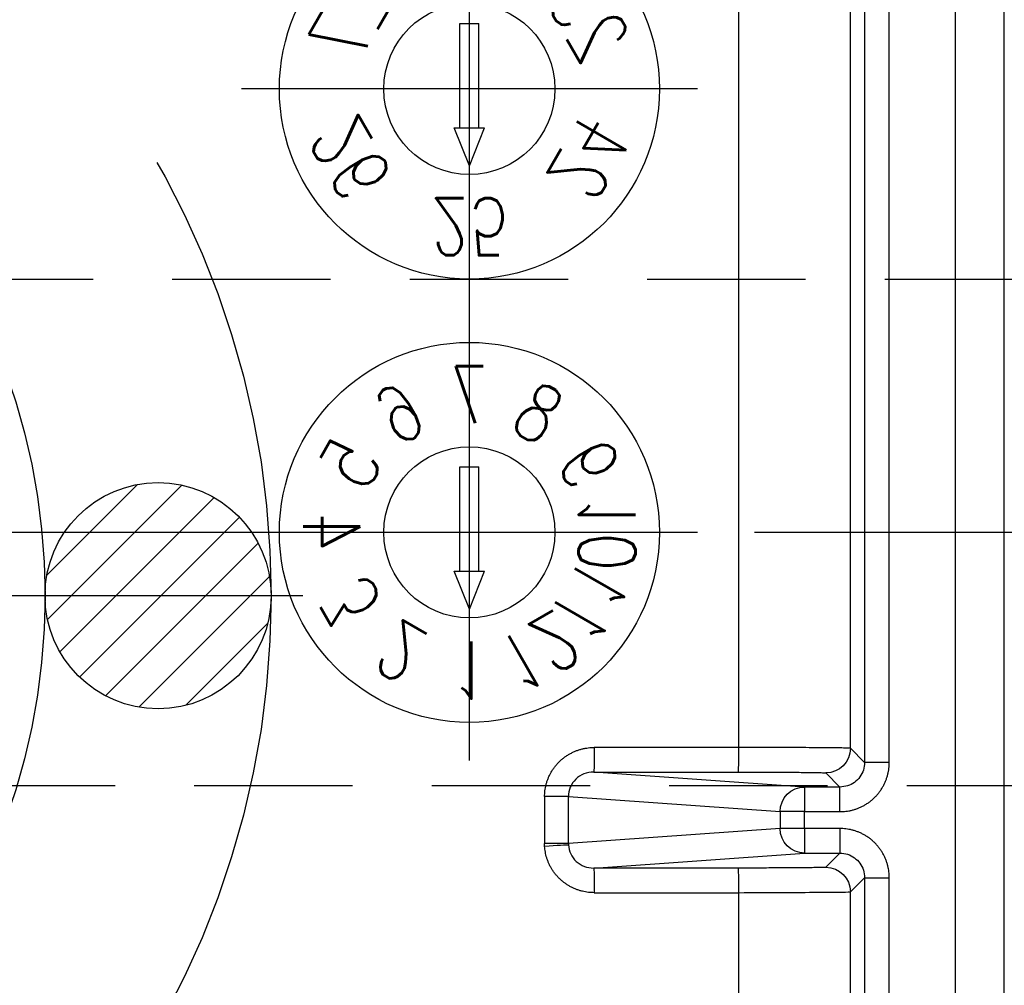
# Model space of a CAD drawing. Extents: x 2651 to 7771, y -1163 to 1075.
# Tile 269 of 490: x 4243 to 4258, y 649 to 665. Entities that reach past the tile are written whole.
import ezdxf
from ezdxf.enums import TextEntityAlignment as Align

# ---------------------------------------------------------------- set-up
doc = ezdxf.new("R2010")
doc.units = 0
doc.header["$LTSCALE"] = 10
for name, pattern in [('CENTER', [2, 1.25, -0.25, 0.25, -0.25]), ('CNSCEN', [17, 15, -1, 0, -1]), ('CNSHID', [4, 3, -1]), ('HIDDEN', [0.375, 0.25, -0.125])]:
    doc.linetypes.add(name, pattern=pattern)
doc.layers.get('0').update_dxf_attribs({"linetype": 'CONTINUOUS'})
doc.layers.get('Defpoints').update_dxf_attribs({"linetype": 'CONTINUOUS'})
for name, color, linetype in [('1', 7, 'CONTINUOUS'), ('CEN', 1, 'CENTER'), ('COOL', 150, 'HIDDEN'), ('DIM', 3, 'CONTINUOUS'), ('WL1-HL', 4, 'CNSHID'), ('WOR1-CL', 1, 'CNSCEN')]:
    doc.layers.add(name, color=color, linetype=linetype)
doc.styles.add('S1', font='TXT.shx')
doc.styles.get("Standard").update_dxf_attribs({"font": 'romans.shx'})
doc.dimstyles.new('MM& INCH5', dxfattribs={"dimtxt": 5, "dimasz": 2.5, "dimexe": 1, "dimexo": 0.5, "dimtad": 0, "dimrnd": 1.38778e-17, "dimzin": 9, "dimdsep": 46, "dimtxsty": 'Standard', "dimblk": 'CLOSED', "dimcen": 0, "dimclrd": 3, "dimclre": 3, "dimclrt": 3, "dimazin": 2, "dimtfac": 0.75, "dimtofl": 0, "dimtmove": 0, "dimatfit": 3, "dimfxl": 0, "dimtolj": 1, "dimarcsym": 0})

# ---------------------------------------------------------------- blocks, each defined once
blk = doc.blocks.new('A$C32D34A97')
for p, q in [((0, 9.212), (-0.24, 8.612)), ((0, 9.212), (0.24, 8.612)), ((0.24, 8.612), (-0.24, 8.612)), ((-0.15, 8.612), (-0.15, 6.964)), ((0.15, 8.612), (0.15, 6.964)), ((0.15, 6.964), (-0.15, 6.964)), ((0, 2.212), (-0.24, 1.612)), ((0, 2.212), (0.24, 1.612)), ((0.24, 1.612), (-0.24, 1.612)), ((-0.15, 1.612), (-0.15, -0.036)), ((0.15, 1.612), (0.15, -0.036)), ((0.15, -0.036), (-0.15, -0.036))]:
    blk.add_line(p, q)
for centre, radius in [((0, 8), 3), ((0, 8), 1.35), ((0, 1), 3), ((0, 1), 1.35)]:
    blk.add_circle(centre, radius)
at = {"layer": 'CEN'}
for p, q in [((0, 11.6), (0, 4.4)), ((-3.6, 8), (3.6, 8)), ((0, 4.6), (0, -2.6)), ((-3.6, 1), (3.6, 1))]:
    blk.add_line(p, q, dxfattribs=at)
at = {"style": 'S1', "text_generation_flag": 2, "width": 0.8}
for s, p in [('1', (0, 10.175)), ('25', (0, 3.175))]:
    blk.add_text(s, height=0.9, dxfattribs=at).set_placement(p, align=Align.MIDDLE)
for s, rotation, p in [('12', 30, (-1.088, 9.884)), ('2', 330, (1.087, 9.884)), ('11', 60, (-1.884, 9.088)), ('3', 300, (1.884, 9.088)), ('10', 270, (-2.175, 8)), ('4', 90, (2.175, 8)), ('9', 120, (-1.884, 6.913)), ('5', 240, (1.884, 6.913)), ('8', 150, (-1.088, 6.116)), ('6', 210, (1.087, 6.116)), ('7', 180, (0, 5.825)), ('24', 60, (-1.884, 2.088)), ('26', 300, (1.884, 2.088)), ('23', 120, (-1.884, -0.087)), ('27', 240, (1.884, -0.087)), ('22', 180, (0, -1.175))]:
    blk.add_text(s, height=0.9, rotation=rotation, dxfattribs=at).set_placement(p, align=Align.MIDDLE)
blk = doc.blocks.new('DSD')
at = {"layer": '1', "color": 7, "linetype": 'Continuous'}
for p, q in [((459.179, 567.571), (459.179, 540.854)), ((461.608, 567.571), (461.608, 555.669))]:
    blk.add_line(p, q, dxfattribs=at)
at = {"layer": '1', "color": 110, "linetype": 'Continuous'}
blk.add_line((459.956, 540.854), (459.956, 567.571), dxfattribs=at)
at = {"layer": '1', "color": 252, "linetype": 'Continuous'}
for p, q in [((459.956, 540.854), (459.956, 567.571)), ((460.995, 567.571), (460.995, 555.446)), ((461.384, 555.446), (461.384, 567.571)), ((463.374, 555.682), (463.374, 567.571)), ((461.608, 555.669), (461.384, 555.446)), ((465.652, 555.682), (463.374, 555.682)), ((461.384, 555.446), (460.995, 555.446)), ((461.773, 555.057), (461.996, 555.281)), ((465.662, 555.294), (462.332, 555.057)), ((463.384, 555.293), (465.662, 555.294)), ((462.332, 555.057), (461.773, 555.057)), ((461.773, 554.669), (461.773, 555.057)), ((462.332, 554.669), (462.332, 555.057)), ((462.718, 554.669), (466.061, 554.906)), ((466.061, 554.906), (466.061, 554.165)), ((466.061, 554.906), (466.437, 554.906)), ((466.437, 554.165), (466.437, 554.906)), ((461.773, 554.669), (462.332, 554.669)), ((462.332, 554.669), (462.332, 554.403)), ((462.332, 554.669), (462.718, 554.669)), ((462.718, 554.403), (462.718, 554.669)), ((462.332, 554.403), (461.773, 554.403)), ((461.773, 554.403), (461.773, 554.014)), ((462.332, 554.014), (462.332, 554.403)), ((462.332, 554.403), (462.718, 554.403)), ((466.061, 554.165), (462.718, 554.403)), ((466.061, 554.165), (466.437, 554.165)), ((461.773, 554.014), (462.332, 554.014)), ((461.996, 553.791), (461.773, 554.014)), ((462.332, 554.014), (465.662, 553.778)), ((465.662, 553.778), (463.384, 553.778)), ((460.995, 553.626), (460.995, 541.653)), ((460.995, 553.626), (461.384, 553.626)), ((461.384, 541.653), (461.384, 553.626)), ((461.384, 553.626), (461.608, 553.402)), ((461.608, 553.402), (461.608, 541.713)), ((463.374, 541.713), (463.374, 553.39)), ((463.374, 553.39), (465.652, 553.389))]:
    blk.add_line(p, q, dxfattribs=at)
at = {"layer": '1', "color": 252, "linetype": 'Continuous', "extrusion": (0, 0, -1)}
for centre, major_axis, ratio, start_param, end_param in [((461.996, 555.669), (-0.275, 0.275), 0.999924, 3.927029, 5.497749), ((463.384, 555.682), (0, 0.389), 0.026177, 3.150322, 4.712395), ((465.662, 555.682), (0, 0.389), 0.026177, 3.150322, 4.712395), ((462.332, 554.669), (0.028, -0.388), 0.992489, 3.212987, 4.782718), ((466.446, 554.951), (-0.388, -0.023), 0.00153, 0.122632, 1.544661), ((462.332, 554.403), (-0.028, -0.388), 0.992489, 4.64206, 6.211791), ((461.996, 553.402), (0.275, 0.275), 0.999924, 3.927029, 5.497749), ((463.384, 553.39), (0, 0.389), 0.026177, 4.712383, 6.274456), ((465.662, 553.389), (0, -0.389), 0.026177, 1.57079, 3.132863)]:
    blk.add_ellipse(centre, major_axis=major_axis, ratio=ratio, start_param=start_param, end_param=end_param, dxfattribs=at)
at = {"layer": '1', "color": 252, "linetype": 'Continuous'}
for points, knots in [([(463.374, 555.682), (462.91, 555.68), (462.453, 555.678), (461.802, 555.673), (461.612, 555.672), (461.608, 555.669)], [0, 0, 0, 0, 0.5, 0.5, 1, 1, 1, 1]), ([(461.773, 555.057), (461.732, 555.061), (461.651, 555.068), (461.54, 555.127), (461.454, 555.213), (461.395, 555.324), (461.388, 555.405), (461.384, 555.446)], [0, 0, 0, 0, 0.200009, 0.400004, 0.599996, 0.799991, 1, 1, 1, 1]), ([(466.061, 554.928), (466.055, 555.026), (466.01, 555.121), (465.863, 555.255), (465.763, 555.294), (465.662, 555.294)], [0, 0, 0, 0, 0.5, 0.5, 1, 1, 1, 1]), ([(465.662, 553.778), (465.767, 553.778), (465.871, 553.819), (466.019, 553.963), (466.062, 554.063), (466.061, 554.165)], [0, 0, 0, 0, 0.5, 0.5, 1, 1, 1, 1]), ([(461.384, 553.626), (461.388, 553.666), (461.395, 553.748), (461.454, 553.858), (461.54, 553.945), (461.651, 554.003), (461.732, 554.01), (461.773, 554.014)], [0, 0, 0, 0, 0.200014, 0.400012, 0.600003, 0.799997, 1, 1, 1, 1]), ([(461.608, 553.402), (461.614, 553.401), (461.626, 553.4), (461.708, 553.398), (461.828, 553.396), (461.982, 553.395), (462.16, 553.394), (462.356, 553.392), (462.561, 553.391), (462.769, 553.391), (462.976, 553.39), (463.178, 553.39), (463.31, 553.39), (463.374, 553.39)], [0, 0, 0, 0, 0.112754, 0.221143, 0.325164, 0.424818, 0.520102, 0.611016, 0.697559, 0.77973, 0.857527, 0.930951, 1, 1, 1, 1])]:
    blk.add_open_spline(points, degree=3, knots=knots, dxfattribs=at)
for points, weights in [([(465.652, 555.682), (466.091, 555.682), (466.41, 555.384), (466.436, 554.951)], [1, 0.81841195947, 0.81841195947, 1]), ([(460.995, 555.446), (460.995, 554.99), (461.317, 554.669), (461.773, 554.669)], [1, 0.804755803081, 0.804755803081, 1]), ([(461.996, 555.281), (462.003, 555.288), (462.572, 555.293), (463.384, 555.293)], [1, 0.812893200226, 0.812893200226, 1]), ([(466.436, 554.951), (466.437, 554.936), (466.437, 554.921), (466.437, 554.906)], [1, 0.999721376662, 0.999721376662, 1]), ([(461.773, 554.403), (461.317, 554.403), (460.995, 554.081), (460.995, 553.626)], [1, 0.804755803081, 0.804755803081, 1]), ([(466.437, 554.165), (466.437, 553.711), (466.112, 553.389), (465.652, 553.389)], [1, 0.80498879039, 0.80498879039, 1]), ([(463.384, 553.778), (462.572, 553.778), (462.003, 553.784), (461.996, 553.791)], [1, 0.812893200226, 0.812893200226, 1])]:
    blk.add_rational_spline(points, weights, degree=3, dxfattribs=at)
at = {"layer": '1', "color": 7, "linetype": 'Continuous'}
blk.add_rational_spline([(466.061, 554.906), (466.061, 554.913), (466.061, 554.921), (466.061, 554.928)], [1, 0.999721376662, 0.999721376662, 1], degree=3, dxfattribs=at)
blk.add_blockref('A$C32D34A97', (467.625, 541.994))
blk = doc.blocks.new('*D116')
at = {"layer": 'Defpoints', "color": 0}
for p in [(4278.684, 927.642), (4278.684, 906.842), (4171.684, 387.642)]:
    blk.add_point(p, dxfattribs=at)
at = {"layer": 'DIM', "color": 3, "lineweight": -2}
blk.add_line((4278.684, 907.342), (4278.684, 927.642), dxfattribs=at)
at = {"layer": 'DIM', "color": 3, "insert": (4278.684, 950.648), "char_height": 5, "attachment_point": 5, "rotation": 90}
blk.add_mtext('\\A1;107 [4.213]', dxfattribs=at)
blk = doc.blocks.new('_Closed')
at = {"color": 0, "linetype": 'ByBlock', "lineweight": -2}
for p, q in [((-1, 0.1667), (0, 0)), ((-1, 0.1667), (-1, -0.1667)), ((0, 0), (-1, -0.1667)), ((0, 0), (-1, 0))]:
    blk.add_line(p, q, dxfattribs=at)
blk = doc.blocks.new('*D117')
at = {"layer": 'Defpoints', "color": 0}
for p in [(4291.684, 927.642), (4291.684, 912.642), (4171.684, 387.642)]:
    blk.add_point(p, dxfattribs=at)
at = {"layer": 'DIM', "color": 3, "lineweight": -2}
blk.add_line((4291.684, 913.142), (4291.684, 927.642), dxfattribs=at)
at = {"layer": 'DIM', "color": 3, "insert": (4291.684, 950.648), "char_height": 5, "attachment_point": 5, "rotation": 90}
blk.add_mtext('\\A1;120 [4.724]', dxfattribs=at)
blk = doc.blocks.new('*D118')
at = {"layer": 'Defpoints', "color": 0}
for p in [(4368.684, 927.642), (4368.684, 892.822), (4171.684, 387.642)]:
    blk.add_point(p, dxfattribs=at)
at = {"layer": 'DIM', "color": 3, "lineweight": -2}
blk.add_line((4368.684, 893.322), (4368.684, 927.642), dxfattribs=at)
at = {"layer": 'DIM', "color": 3, "insert": (4368.684, 950.648), "char_height": 5, "attachment_point": 5, "rotation": 90}
blk.add_mtext('\\A1;197 [7.756]', dxfattribs=at)
blk = doc.blocks.new('*D119')
at = {"layer": 'Defpoints', "color": 0}
for p in [(4376.684, 927.642), (4371.684, 807.17), (4171.684, 387.642)]:
    blk.add_point(p, dxfattribs=at)
at = {"layer": 'DIM', "color": 3, "lineweight": -2}
for p, q in [((4376.684, 922.642), (4376.684, 927.642)), ((4371.684, 917.642), (4376.684, 922.642)), ((4371.684, 807.67), (4371.684, 917.642))]:
    blk.add_line(p, q, dxfattribs=at)
at = {"layer": 'DIM', "color": 3, "insert": (4376.684, 951.005), "char_height": 5, "attachment_point": 5, "rotation": 90}
blk.add_mtext('\\A1;200 [7.874]', dxfattribs=at)
blk = doc.blocks.new('*D120')
at = {"layer": 'Defpoints', "color": 0}
for p in [(4411.684, 927.642), (4411.684, 912.642), (4171.684, 387.642)]:
    blk.add_point(p, dxfattribs=at)
at = {"layer": 'DIM', "color": 3, "lineweight": -2}
blk.add_line((4411.684, 913.142), (4411.684, 927.642), dxfattribs=at)
at = {"layer": 'DIM', "color": 3, "insert": (4411.684, 951.005), "char_height": 5, "attachment_point": 5, "rotation": 90}
blk.add_mtext('\\A1;240 [9.449]', dxfattribs=at)
blk = doc.blocks.new('*D121')
at = {"layer": 'Defpoints', "color": 0}
for p in [(4446.684, 927.642), (4446.684, 910.642), (4171.684, 387.642)]:
    blk.add_point(p, dxfattribs=at)
at = {"layer": 'DIM', "color": 3, "lineweight": -2}
blk.add_line((4446.684, 911.142), (4446.684, 927.642), dxfattribs=at)
at = {"layer": 'DIM', "color": 3, "insert": (4446.684, 953.386), "char_height": 5, "attachment_point": 5, "rotation": 90}
blk.add_mtext('\\A1;275 [10.827]', dxfattribs=at)
blk = doc.blocks.new('*D158')
at = {"layer": 'Defpoints', "color": 0}
for p in [(4247.884, 927.642), (4247.884, 766.102), (4171.684, 387.642)]:
    blk.add_point(p, dxfattribs=at)
at = {"layer": 'DIM', "color": 3, "lineweight": -2}
blk.add_line((4247.884, 766.602), (4247.884, 927.642), dxfattribs=at)
at = {"layer": 'DIM', "color": 3, "insert": (4247.884, 943.862), "char_height": 5, "attachment_point": 5, "rotation": 90}
blk.add_mtext('\\A1;76.2 [3]', dxfattribs=at)
blk = doc.blocks.new('*D159')
at = {"layer": 'Defpoints', "color": 0}
for p in [(4239.884, 927.642), (4246.684, 860.062), (4171.684, 387.642)]:
    blk.add_point(p, dxfattribs=at)
at = {"layer": 'DIM', "color": 3, "lineweight": -2}
for p, q in [((4239.884, 922.642), (4239.884, 927.642)), ((4246.684, 917.642), (4239.884, 922.642)), ((4246.684, 860.562), (4246.684, 917.642))]:
    blk.add_line(p, q, dxfattribs=at)
at = {"layer": 'DIM', "color": 3, "insert": (4239.884, 948.624), "char_height": 5, "attachment_point": 5, "rotation": 90}
blk.add_mtext('\\A1;75 [2.953]', dxfattribs=at)
blk = doc.blocks.new('*D160')
at = {"layer": 'Defpoints', "color": 0}
for p in [(4381.212, 797.642), (4473.321, 797.642), (4171.684, 387.642)]:
    blk.add_point(p, dxfattribs=at)
at = {"layer": 'DIM', "color": 3, "lineweight": -2}
blk.add_line((4381.712, 797.642), (4473.321, 797.642), dxfattribs=at)
at = {"layer": 'DIM', "color": 3, "insert": (4499.065, 797.642), "char_height": 5, "attachment_point": 5}
blk.add_mtext('\\A1;410 [16.142]', dxfattribs=at)
blk = doc.blocks.new('*D161')
at = {"layer": 'Defpoints', "color": 0}
for p in [(4274.104, 832.642), (4473.321, 832.642), (4171.684, 387.642)]:
    blk.add_point(p, dxfattribs=at)
at = {"layer": 'DIM', "color": 3, "lineweight": -2}
blk.add_line((4274.604, 832.642), (4473.321, 832.642), dxfattribs=at)
at = {"layer": 'DIM', "color": 3, "insert": (4496.684, 832.642), "char_height": 5, "attachment_point": 5}
blk.add_mtext('\\A1;445 [17.52]', dxfattribs=at)
blk = doc.blocks.new('*D162')
at = {"layer": 'Defpoints', "color": 0}
for p in [(4271.924, 879.642), (4485.526, 879.642), (4171.684, 387.642)]:
    blk.add_point(p, dxfattribs=at)
at = {"layer": 'DIM', "color": 3, "lineweight": -2}
blk.add_line((4272.424, 879.642), (4485.526, 879.642), dxfattribs=at)
at = {"layer": 'DIM', "color": 3, "insert": (4508.889, 879.642), "char_height": 5, "attachment_point": 5}
blk.add_mtext('\\A1;492 [19.37]', dxfattribs=at)
blk = doc.blocks.new('*D163')
at = {"layer": 'Defpoints', "color": 0}
for p in [(4285.884, 899.642), (4485.526, 899.642), (4171.684, 387.642)]:
    blk.add_point(p, dxfattribs=at)
at = {"layer": 'DIM', "color": 3, "lineweight": -2}
blk.add_line((4286.384, 899.642), (4485.526, 899.642), dxfattribs=at)
at = {"layer": 'DIM', "color": 3, "insert": (4511.27, 899.642), "char_height": 5, "attachment_point": 5}
blk.add_mtext('\\A1;512 [20.157]', dxfattribs=at)
blk = doc.blocks.new('*D164')
at = {"layer": 'Defpoints', "color": 0}
for p in [(4266.934, 743.242), (4473.321, 743.242), (4171.684, 387.642)]:
    blk.add_point(p, dxfattribs=at)
at = {"layer": 'DIM', "color": 3, "lineweight": -2}
blk.add_line((4267.434, 743.242), (4473.321, 743.242), dxfattribs=at)
at = {"layer": 'DIM', "color": 3, "insert": (4494.303, 743.242), "char_height": 5, "attachment_point": 5}
blk.add_mtext('\\A1;355.6 [14]', dxfattribs=at)
blk = doc.blocks.new('*D165')
at = {"layer": 'Defpoints', "color": 0}
for p in [(4446.684, 762.642), (4473.321, 762.642), (4171.684, 387.642)]:
    blk.add_point(p, dxfattribs=at)
at = {"layer": 'DIM', "color": 3, "lineweight": -2}
blk.add_line((4447.184, 762.642), (4473.321, 762.642), dxfattribs=at)
at = {"layer": 'DIM', "color": 3, "insert": (4499.065, 762.642), "char_height": 5, "attachment_point": 5}
blk.add_mtext('\\A1;375 [14.764]', dxfattribs=at)
blk = doc.blocks.new('*D166')
at = {"layer": 'Defpoints', "color": 0}
for p in [(4446.684, 719.642), (4473.321, 719.642), (4171.684, 387.642)]:
    blk.add_point(p, dxfattribs=at)
at = {"layer": 'DIM', "color": 3, "lineweight": -2}
blk.add_line((4447.184, 719.642), (4473.321, 719.642), dxfattribs=at)
at = {"layer": 'DIM', "color": 3, "insert": (4499.065, 719.642), "char_height": 5, "attachment_point": 5}
blk.add_mtext('\\A1;332 [13.071]', dxfattribs=at)
blk = doc.blocks.new('*D170')
at = {"layer": 'Defpoints', "color": 0}
for p in [(4446.684, 655.642), (4473.321, 655.642), (4171.684, 387.642)]:
    blk.add_point(p, dxfattribs=at)
at = {"layer": 'DIM', "color": 3, "lineweight": -2}
blk.add_line((4447.184, 655.642), (4473.321, 655.642), dxfattribs=at)
at = {"layer": 'DIM', "color": 3, "insert": (4499.065, 655.642), "char_height": 5, "attachment_point": 5}
blk.add_mtext('\\A1;268 [10.551]', dxfattribs=at)
blk = doc.blocks.new('*D190')
at = {"layer": 'Defpoints', "color": 0}
for p in [(4401.864, 859.642), (4485.526, 859.642), (4171.684, 387.642)]:
    blk.add_point(p, dxfattribs=at)
at = {"layer": 'DIM', "color": 3, "lineweight": -2}
blk.add_line((4402.364, 859.642), (4485.526, 859.642), dxfattribs=at)
at = {"layer": 'DIM', "color": 3, "insert": (4511.27, 859.642), "char_height": 5, "attachment_point": 5}
blk.add_mtext('\\A1;472 [18.583]', dxfattribs=at)
blk = doc.blocks.new('*X8')
at = {"color": 0}
for p, q in [((745.423, 286.51), (747.026, 288.113)), ((769.614, 286.66), (771.046, 288.092)), ((769.624, 285.963), (771.743, 288.082)), ((745.479, 285.86), (747.676, 288.057)), ((745.698, 285.371), (748.165, 287.838)), ((769.819, 285.451), (772.255, 287.887)), ((746.025, 284.992), (748.544, 287.51)), ((770.129, 285.053), (772.653, 287.577)), ((770.539, 284.757), (772.949, 287.167)), ((746.455, 284.714), (748.822, 287.081)), ((747.01, 284.562), (748.974, 286.526)), ((771.067, 284.578), (773.128, 286.639)), ((771.802, 284.605), (773.101, 285.904)), ((747.817, 284.662), (748.874, 285.719))]:
    blk.add_line(p, q, dxfattribs=at)
blk = doc.blocks.new('117')
at = {"layer": 'WL1-HL'}
for centre, radius in [((254.95, 1693.104), 13.87), ((254.95, 1693.104), 10.3), ((267.035, 1693.104), 1.785)]:
    blk.add_circle(centre, radius, dxfattribs=at)
at = {"layer": 'WOR1-CL'}
blk.add_line((269.32, 1693.104), (240.58, 1693.104), dxfattribs=at)
at = {"layer": 'WL1-HL'}
blk.add_blockref('*X8', (-504.334, 1406.767), dxfattribs=at)
blk = doc.blocks.new('A$C257357D5')
at = {"layer": 'COOL', "color": 1, "linetype": 'CENTER'}
blk.add_line((275, -31), (58.88, -31), dxfattribs=at)
at = {"layer": 'COOL'}
blk.add_lwpolyline([(237.406, -35), (58.309, -35), (56, -31), (58.309, -27), (237.406, -27)], dxfattribs=at)
blk.add_blockref('117', (-193.95, -1725.104), dxfattribs=at)

msp = doc.modelspace()

# ---------------------------------------------------------------- block references
at = {"layer": 'DIM', "rotation": 180}
msp.add_blockref('DSD', (4717.309, 1206.636), dxfattribs=at)
at = {"layer": 'DIM'}
msp.add_blockref('A$C257357D5', (4171.684, 687.642), dxfattribs=at)

# ---------------------------------------------------------------- dimensions: what is measured, and where the dimension line sits
for feature_location, offset, dtype, picture, middle in [((4446.684, 910.642), (0, 17), 1, '*D121', (4446.684, 953.386)), ((4371.684, 807.17), (5, 120.472), 1, '*D119', (4376.684, 951.005)), ((4411.684, 912.642), (0, 15), 1, '*D120', (4411.684, 951.005)), ((4278.684, 906.842), (0, 20.8), 1, '*D116', (4278.684, 950.648)), ((4291.684, 912.642), (0, 15), 1, '*D117', (4291.684, 950.648)), ((4368.684, 892.822), (0, 34.82), 1, '*D118', (4368.684, 950.648)), ((4246.684, 860.062), (-6.8, 67.58), 1, '*D159', (4239.884, 948.624)), ((4247.884, 766.102), (0, 161.54), 1, '*D158', (4247.884, 943.862)), ((4285.884, 899.642), (199.642, 0), 0, '*D163', (4511.27, 899.642)), ((4271.924, 879.642), (213.602, 0), 0, '*D162', (4508.889, 879.642)), ((4401.864, 859.642), (83.662, 0), 0, '*D190', (4511.27, 859.642)), ((4274.104, 832.642), (199.217, 0), 0, '*D161', (4496.684, 832.642)), ((4381.212, 797.642), (92.109, 0), 0, '*D160', (4499.065, 797.642)), ((4446.684, 762.642), (26.637, 0), 0, '*D165', (4499.065, 762.642)), ((4266.934, 743.242), (206.387, 0), 0, '*D164', (4494.303, 743.242)), ((4446.684, 719.642), (26.637, 0), 0, '*D166', (4499.065, 719.642)), ((4446.684, 655.642), (26.637, 0), 0, '*D170', (4499.065, 655.642))]:
    dim = msp.add_ordinate_dim(feature_location=feature_location, offset=offset, dtype=dtype, origin=(4171.684, 387.642), dimstyle='MM& INCH5', dxfattribs=at)
    dim.commit()
    dim.dimension.update_dxf_attribs({"geometry": picture, "text_midpoint": middle})

doc.saveas('drawing.dxf')
